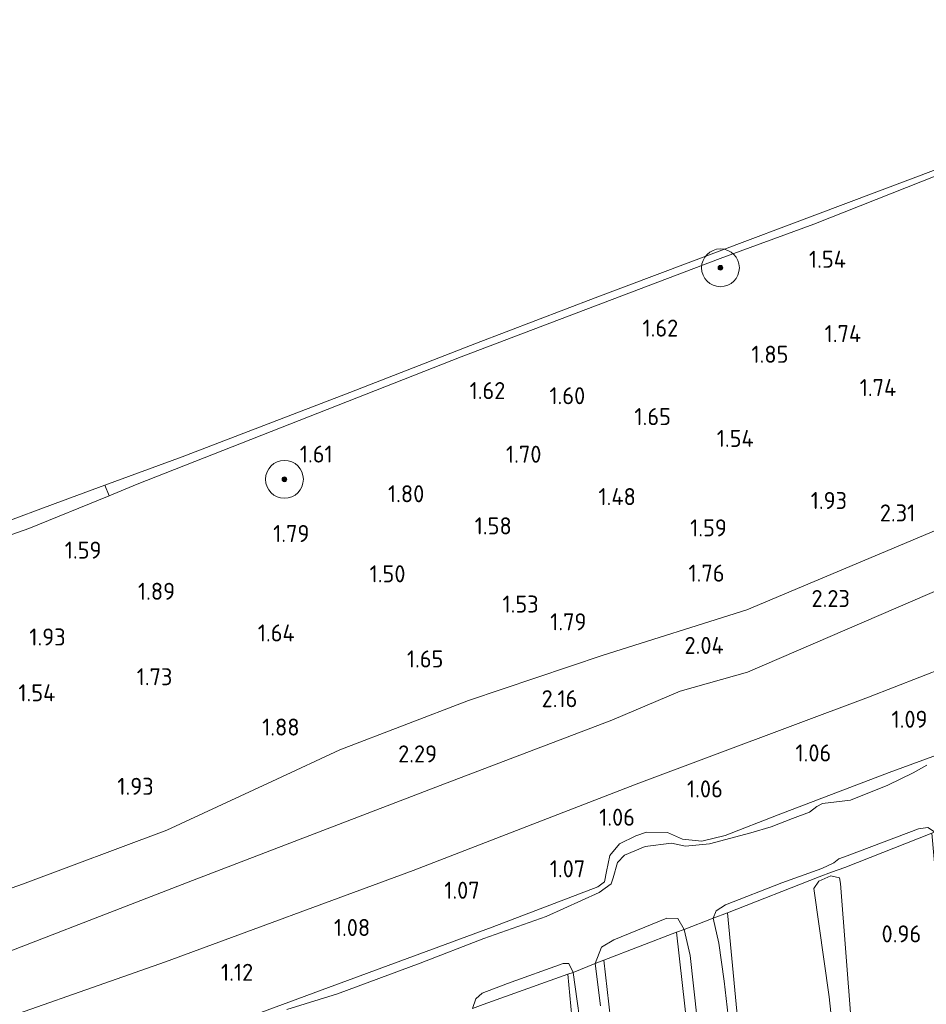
# Model space of a CAD drawing. Extents: x 126429 to 133038, y 413091 to 414846.
# Tile 283 of 304: x 132293 to 132389, y 413687 to 413791. Entities that reach past the tile are written whole.
import ezdxf
from ezdxf.enums import TextEntityAlignment as Align

# ---------------------------------------------------------------- set-up
doc = ezdxf.new("R2010")
doc.units = 0
for name, color, linetype, lineweight in [('B-ME-GR-BOOM-S', 90, 'Continuous', 25), ('B-ME-GR-GRAS-GV', 60, 'Continuous', 13), ('B-ME-GR-MOERAS-GV', 120, 'Continuous', 13), ('B-ME-GW-OPHOGING_KRUIN-G', 90, 'Continuous', 18), ('B-ME-GW-TALUD_KRUIN-G', 90, 'Continuous', 18), ('B-ME-GW-TALUD_TEEN-G', 90, 'Continuous', 18), ('B-ME-IE-TERREINAFSCHEIDING_KUNSTMATIG_HEKWERK-G', 20, 'IE-TERREINAFSCHEIDING-KUNSTMATIG', 18), ('B-ME-OB-BEKLEDING_STEEN-GV', 30, 'Continuous', 18), ('B-ME-OB-BEKLEDING_STORTSTEEN-GV', 30, 'Continuous', 18), ('B-ME-OB-OEVERVOORZIENING-G', 7, 'Continuous', 18), ('B-ME-OG-HOOGTEPUNT-S', 7, 'Continuous', 25), ('B-ME-OG-WATER_RIVIER-GV', 130, 'Continuous', 18), ('B-ME-OG-WATER_SLOOT-G', 120, 'Continuous', 18), ('B-ME-OG-WATER_SLOOT-GV', 120, 'Continuous', 18)]:
    doc.layers.add(name, color=color, linetype=linetype, lineweight=lineweight)
doc.styles.add('NLCS-ISO-ANNOTATIVE-T18', font='NLCS-ISO.ttf', dxfattribs={"height": 1.8})
doc.linetypes.add('IE-TERREINAFSCHEIDING-KUNSTMATIG', pattern='A,4,[82,NLCS.SHX,S=0.75,R=90,X=0,Y=0],4,-2', length=10)

# ---------------------------------------------------------------- blocks, each defined once
blk = doc.blocks.new('SAL-HOOGTELABEL-SO')
at = {"color": 0, "linetype": 'ByBlock', "lineweight": -2, "style": 'NLCS-ISO-ANNOTATIVE-T18'}
blk.add_attdef('HOOGTE', text='', height=1.8, dxfattribs=at).set_placement((2.79, 0), align=Align.RIGHT)
blk = doc.blocks.new('SGR-BOOM_01-SO')
at = {"linetype": 'ByBlock', "lineweight": 18}
h = blk.add_hatch(color=0, dxfattribs=at)
h.dxf.hatch_style = 1
edge = h.paths.add_edge_path()
edge.add_arc((0, 0), 0.25, 0, 360)
at = {"color": 0, "linetype": 'ByBlock', "lineweight": 18}
for radius in [2, 0.25]:
    blk.add_circle((0, 0), radius, dxfattribs=at)

msp = doc.modelspace()

# ---------------------------------------------------------------- linework, layer by layer
at = {"layer": 'B-ME-GR-GRAS-GV'}
for points in [[(132276.439, 413730.688, 1.182), (132293.955, 413736.874, 1.232), (132302.453, 413740.336, 1.167), (132305.428, 413741.548, 1.145), (132339.663, 413755.005, 0.945), (132367.07, 413765.396, 0.895), (132376.976, 413769.058, 1.045), (132394.862, 413776.125, 0.97), (132409.349, 413781.571, 0.97), (132419.255, 413786.691, 0.895), (132420.18, 413779.99, 1.541), (132420.763, 413775.581, 1.618), (132420.165, 413759.746, 1.61), (132419.855, 413751.523, 2.158), (132419.731, 413748.258, 2.197), (132419.466, 413743.588, 2.273), (132394.358, 413732.216, 2.231), (132369.964, 413721.682, 2.072), (132362.828, 413719.694, 1.943), (132355.609, 413716.606, 1.922), (132337.913, 413709.873, 2.113), (132310.804, 413699.502, 2.174), (132285.29, 413689.623, 2.162)], [(132285.29, 413689.623, 2.162), (132310.804, 413699.502, 2.174), (132337.913, 413709.873, 2.113), (132355.609, 413716.606, 1.922), (132362.828, 413719.694, 1.943), (132369.964, 413721.682, 2.072), (132394.358, 413732.216, 2.231), (132419.466, 413743.588, 2.273), (132419.171, 413733.41, 1.164), (132401.742, 413726.449, 1.214), (132382.725, 413719.04, 1.3), (132358.182, 413709.838, 1.053), (132334.593, 413700.735, 1.095), (132308.426, 413691.075, 1.257), (132285.727, 413683.116, 1.249)], [(132285.727, 413683.116, 1.249), (132308.426, 413691.075, 1.257), (132334.593, 413700.735, 1.095), (132358.182, 413709.838, 1.053), (132382.725, 413719.04, 1.3), (132401.742, 413726.449, 1.214)], [(132395.306, 413714.876, 0.928), (132384.92, 413711.072, 0.949), (132373.191, 413706.587, 0.92), (132367.581, 413704.416, 0.9), (132365.117, 413703.806, 0.88), (132363.077, 413704.045, 0.945), (132361.478, 413704.724, 0.989), (132359.264, 413704.755, 0.993), (132358.146, 413704.386, 0.965), (132356.433, 413703.543, 0.973), (132355.394, 413702.312, 0.945), (132355.032, 413700.614, 0.945), (132354.847, 413699.507, 0.928), (132354.131, 413698.987, 0.908), (132342.962, 413694.742, 0.892), (132325.635, 413688.342, 0.872), (132302.283, 413679.719, 0.884)], [(132302.283, 413679.719, 0.884), (132325.635, 413688.342, 0.872), (132342.962, 413694.742, 0.892), (132354.131, 413698.987, 0.908), (132354.847, 413699.507, 0.928), (132355.032, 413700.614, 0.945), (132355.394, 413702.312, 0.945), (132356.433, 413703.543, 0.973), (132358.146, 413704.386, 0.965), (132359.264, 413704.755, 0.993), (132361.478, 413704.724, 0.989), (132363.077, 413704.045, 0.945), (132365.117, 413703.806, 0.88), (132367.581, 413704.416, 0.9), (132373.191, 413706.587, 0.92), (132384.92, 413711.072, 0.949), (132395.306, 413714.876, 0.928)], [(132388.892, 413711.845, 0.563), (132387.474, 413711.032, 0.563), (132384.771, 413709.724, 0.563), (132380.833, 413708.168, 0.563), (132377.887, 413707.787, 0.563), (132377.266, 413707.493, 0.563), (132376.49, 413706.872, 0.563), (132374.689, 413706.216, 0.563), (132372.462, 413705.33, 0.563), (132370.308, 413704.704, 0.563), (132365.923, 413703.556, 0.563), (132363.402, 413703.291, 0.563), (132361.905, 413703.596, 0.563), (132359.132, 413703.268, 0.563), (132356.934, 413702.337, 0.563), (132356.201, 413701.567, 0.563), (132355.733, 413699.938, 0.563), (132355.549, 413699.316, 0.563), (132354.266, 413698.398, 0.563), (132348.656, 413695.854, 0.563), (132342.061, 413693.546, 0.563), (132335.357, 413690.934, 0.563), (132326.613, 413687.693, 0.563), (132321.238, 413686.02, 0.563)], [(132370.047, 413672.836, 0.803), (132367.839, 413696.243, 0.77), (132377.541, 413700.053, 0.794), (132378.816, 413700.538, 0.604), (132380.256, 413701.027, 0.908), (132389.437, 413704.674, 0.803), (132391.057, 413686.503, 0.843)], [(132380.919, 413684.745, 0.846), (132379.787, 413699.352, 0.846), (132379.672, 413699.957, 0.846), (132378.75, 413700.142, 0.846), (132377.491, 413699.576, 0.846), (132376.958, 413698.801, 0.846), (132378.584, 413687.383, 0.821), (132379.9, 413675.157, 0.821)], [(132368.236, 413682.601, 0.563), (132367.497, 413689.016, 0.563), (132366.926, 413693.042, 0.563), (132366.337, 413695.698, 0.563), (132367.839, 413696.243, 0.77), (132370.047, 413672.836, 0.803)], [(132355.639, 413683.477, 0.901), (132354.761, 413691.245, 0.863), (132362.445, 413694.203, 0.766), (132364.574, 413675.412, 0.815)], [(132364.574, 413675.412, 0.815), (132362.445, 413694.203, 0.766), (132363.271, 413694.476, 0.563), (132363.903, 413691.734, 0.563), (132365.383, 413678.29, 0.563)], [(132354.414, 413686.419, 0.563), (132353.838, 413690.906, 0.563), (132354.761, 413691.245, 0.863), (132355.639, 413683.477, 0.901)], [(132351.475, 413684.124, 0.964), (132350.946, 413689.759, 0.851), (132351.506, 413689.942, 0.563), (132352.615, 413682.132, 0.563)], [(132342.008, 413686.56, 0.831), (132350.946, 413689.759, 0.851), (132351.475, 413684.124, 0.964)]]:
    msp.add_polyline3d(points, dxfattribs=at)
for points in [[(132367.839, 413696.243, 0.77), (132366.337, 413695.698, 0.563), (132366.647, 413696.466, 0.563), (132367.626, 413697.074, 0.563), (132373.565, 413699.4, 0.563), (132377.804, 413700.915, 0.563), (132379.09, 413701.528, 0.563), (132379.621, 413701.951, 0.563), (132380.503, 413702.287, 0.563), (132388.034, 413705.12, 0.563), (132389.005, 413705.27, 0.563), (132389.713, 413704.792, 0.563), (132389.437, 413704.674, 0.803), (132380.256, 413701.027, 0.908), (132378.816, 413700.538, 0.604), (132377.541, 413700.053, 0.794)], [(132354.761, 413691.245, 0.863), (132353.838, 413690.906, 0.563), (132354.518, 413692.612, 0.563), (132355.83, 413693.407, 0.563), (132361.404, 413695.671, 0.563), (132362.598, 413695.649, 0.563), (132363.271, 413694.476, 0.563), (132362.445, 413694.203, 0.766)], [(132342.008, 413686.56, 0.831), (132340.864, 413686.128, 0.563), (132341.226, 413687.143, 0.563), (132341.886, 413687.768, 0.563), (132344.567, 413688.766, 0.563), (132350.456, 413690.902, 0.563), (132351.048, 413690.902, 0.563), (132351.506, 413689.942, 0.563), (132350.946, 413689.759, 0.851)]]:
    msp.add_polyline3d(points, close=True, dxfattribs=at)
at = {"layer": 'B-ME-GR-MOERAS-GV'}
msp.add_polyline3d([(132379.9, 413675.157, 0.821), (132378.584, 413687.383, 0.821), (132376.958, 413698.801, 0.846), (132377.491, 413699.576, 0.846), (132378.75, 413700.142, 0.846), (132379.672, 413699.957, 0.846), (132379.787, 413699.352, 0.846), (132380.919, 413684.745, 0.846)], dxfattribs=at)
at = {"layer": 'B-ME-GW-OPHOGING_KRUIN-G'}
msp.add_polyline3d([(132166.422, 413641.877, 2.513), (132163.49, 413651.218, 2.513), (132163.991, 413653.371, 2.451), (132166.801, 413655.406, 2.388), (132172.297, 413657.392, 2.142), (132176.157, 413658.752, 2.184), (132189.494, 413663.295, 2.297), (132200.668, 413666.814, 2.222), (132219.613, 413673.788, 2.222), (132239.622, 413681.069, 2.197), (132253.832, 413685.435, 2.222), (132273.042, 413692.089, 2.297), (132293.297, 413699.272, 2.234), (132308.552, 413704.999, 2.272), (132320.193, 413710.384, 2.259), (132326.863, 413713.481, 2.272), (132340.446, 413718.693, 2.272), (132354.705, 413723.494, 2.084), (132369.874, 413728.278, 2.172), (132391.221, 413737.251, 2.422), (132411.402, 413745.3, 2.334), (132419.731, 413748.258, 2.197)], dxfattribs=at)
at = {"layer": 'B-ME-GW-TALUD_KRUIN-G'}
for points in [[(132161.494, 413691.844, 1.057), (132175.871, 413696.57, 0.957), (132192.601, 413702.214, 1.095), (132209.727, 413707.735, 1.107), (132225.75, 413713.325, 1.22), (132242.886, 413719.302, 1.157), (132256.281, 413723.901, 1.145), (132276.439, 413730.688, 1.182), (132293.955, 413736.874, 1.232), (132302.453, 413740.336, 1.167), (132305.428, 413741.548, 1.145), (132339.663, 413755.005, 0.945), (132367.07, 413765.396, 0.895), (132376.976, 413769.058, 1.045), (132394.862, 413776.125, 0.97), (132409.349, 413781.571, 0.97), (132419.255, 413786.691, 0.895), (132421.202, 413787.22, 1.026)], [(132419.466, 413743.588, 2.273), (132394.358, 413732.216, 2.231), (132369.964, 413721.682, 2.072), (132362.828, 413719.694, 1.943), (132355.609, 413716.606, 1.922), (132337.913, 413709.873, 2.113), (132310.804, 413699.502, 2.174), (132285.29, 413689.623, 2.162)]]:
    msp.add_polyline3d(points, dxfattribs=at)
at = {"layer": 'B-ME-GW-TALUD_TEEN-G'}
msp.add_polyline3d([(132419.171, 413733.41, 1.164), (132401.742, 413726.449, 1.214), (132382.725, 413719.04, 1.3), (132358.182, 413709.838, 1.053), (132334.593, 413700.735, 1.095), (132308.426, 413691.075, 1.257), (132285.727, 413683.116, 1.249)], dxfattribs=at)
at = {"layer": 'B-ME-IE-TERREINAFSCHEIDING_KUNSTMATIG_HEKWERK-G'}
for points in [[(132367.839, 413696.243, 0.77), (132366.337, 413695.698, 0.563), (132363.271, 413694.476, 0.563), (132362.445, 413694.203, 0.766)], [(132354.761, 413691.245, 0.863), (132353.838, 413690.906, 0.563), (132351.506, 413689.942, 0.563), (132350.946, 413689.759, 0.851)]]:
    msp.add_polyline3d(points, dxfattribs=at)
at = {"layer": 'B-ME-OB-BEKLEDING_STEEN-GV'}
msp.add_polyline3d([(132175.871, 413696.57, 0.957), (132161.494, 413691.844, 1.057), (132161.078, 413693.123, 0.9), (132166.577, 413694.714, 0.9), (132181.296, 413699.49, 0.9), (132200.063, 413705.648, 0.9), (132217.784, 413711.281, 0.9), (132233.398, 413716.903, 0.9), (132245.705, 413721.177, 0.9), (132257.996, 413725.434, 0.9), (132274.334, 413731.256, 0.9), (132285.381, 413735.286, 0.9), (132296.749, 413739.526, 0.9), (132302.012, 413741.452, 0.9), (132302.453, 413740.336, 1.167), (132293.955, 413736.874, 1.232), (132276.439, 413730.688, 1.182), (132256.281, 413723.901, 1.145), (132242.886, 413719.302, 1.157), (132225.75, 413713.325, 1.22), (132209.727, 413707.735, 1.107), (132192.601, 413702.214, 1.095)], close=True, dxfattribs=at)
at = {"layer": 'B-ME-OB-BEKLEDING_STORTSTEEN-GV'}
msp.add_polyline3d([(132305.428, 413741.548, 1.145), (132302.453, 413740.336, 1.167), (132302.012, 413741.452, 0.9), (132310.191, 413744.445, 0.9), (132327.901, 413751.231, 0.9), (132341.314, 413756.446, 0.9), (132353.854, 413761.244, 0.9), (132390.164, 413774.911, 0.9), (132409.258, 413782.496, 1), (132412.676, 413784.073, 1), (132415.155, 413785.509, 1), (132419.178, 413787.363, 1), (132419.255, 413786.691, 0.895), (132409.349, 413781.571, 0.97), (132394.862, 413776.125, 0.97), (132376.976, 413769.058, 1.045), (132367.07, 413765.396, 0.895), (132339.663, 413755.005, 0.945)], close=True, dxfattribs=at)
at = {"layer": 'B-ME-OB-OEVERVOORZIENING-G'}
msp.add_polyline3d([(132421.219, 413788.168, 1), (132419.178, 413787.363, 1), (132415.155, 413785.509, 1), (132412.676, 413784.073, 1), (132409.258, 413782.496, 1), (132390.164, 413774.911, 0.9), (132353.854, 413761.244, 0.9), (132341.314, 413756.446, 0.9), (132327.901, 413751.231, 0.9), (132310.191, 413744.445, 0.9), (132302.012, 413741.452, 0.9), (132296.749, 413739.526, 0.9), (132285.381, 413735.286, 0.9), (132274.334, 413731.256, 0.9), (132257.996, 413725.434, 0.9), (132245.705, 413721.177, 0.9), (132233.398, 413716.903, 0.9), (132217.784, 413711.281, 0.9), (132200.063, 413705.648, 0.9), (132181.296, 413699.49, 0.9), (132166.577, 413694.714, 0.9), (132161.078, 413693.123, 0.9), (132141.164, 413686.591, 0.9)], dxfattribs=at)
at = {"layer": 'B-ME-OG-WATER_RIVIER-GV'}
msp.add_polyline3d([(132426.578, 413929.662, 1), (132421.219, 413788.168, 1), (132419.178, 413787.363, 1), (132415.155, 413785.509, 1), (132412.676, 413784.073, 1), (132409.258, 413782.496, 1), (132390.164, 413774.911, 0.9), (132353.854, 413761.244, 0.9), (132341.314, 413756.446, 0.9), (132327.901, 413751.231, 0.9), (132310.191, 413744.445, 0.9), (132302.012, 413741.452, 0.9), (132296.749, 413739.526, 0.9), (132285.381, 413735.286, 0.9), (132274.334, 413731.256, 0.9), (132257.996, 413725.434, 0.9), (132245.705, 413721.177, 0.9), (132233.398, 413716.903, 0.9), (132217.784, 413711.281, 0.9), (132200.063, 413705.648, 0.9), (132181.296, 413699.49, 0.9), (132166.577, 413694.714, 0.9), (132161.078, 413693.123, 0.9), (132141.164, 413686.591, 0.9)], dxfattribs=at)
at = {"layer": 'B-ME-OG-WATER_SLOOT-G'}
for points in [[(132302.283, 413679.719, 0.884), (132325.635, 413688.342, 0.872), (132342.962, 413694.742, 0.892), (132354.131, 413698.987, 0.908), (132354.847, 413699.507, 0.928), (132355.032, 413700.614, 0.945), (132355.394, 413702.312, 0.945), (132356.433, 413703.543, 0.973), (132358.146, 413704.386, 0.965), (132359.264, 413704.755, 0.993), (132361.478, 413704.724, 0.989), (132363.077, 413704.045, 0.945), (132365.117, 413703.806, 0.88), (132367.581, 413704.416, 0.9), (132373.191, 413706.587, 0.92), (132384.92, 413711.072, 0.949), (132395.306, 413714.876, 0.928)], [(132389.437, 413704.674, 0.803), (132380.256, 413701.027, 0.908), (132378.816, 413700.538, 0.604), (132377.541, 413700.053, 0.794), (132367.839, 413696.243, 0.77)], [(132367.839, 413696.243, 0.77), (132370.047, 413672.836, 0.803), (132373.923, 413639.74, 0.807), (132377.65, 413601.279, 0.79), (132379.619, 413581.325, 0.807), (132381.588, 413561.372, 0.823), (132383.22, 413541.382, 0.792), (132384.852, 413521.393, 0.761), (132386.671, 413508.939, 0.737), (132387.553, 413505.471, 0.799)], [(132362.445, 413694.203, 0.766), (132354.761, 413691.245, 0.863)], [(132381.275, 413502.026, 0.733), (132380.406, 413509.755, 0.819), (132378.353, 413530.095, 0.827), (132376.642, 413550.973, 0.813), (132374.931, 413571.85, 0.799), (132371.875, 413600.003, 0.765), (132369.708, 413620.495, 0.796), (132367.54, 413640.986, 0.827), (132364.574, 413675.412, 0.815), (132362.445, 413694.203, 0.766)], [(132355.639, 413683.477, 0.901), (132354.761, 413691.245, 0.863)], [(132350.946, 413689.759, 0.851), (132342.008, 413686.56, 0.831)], [(132350.946, 413689.759, 0.851), (132351.475, 413684.124, 0.964)]]:
    msp.add_polyline3d(points, dxfattribs=at)
at = {"layer": 'B-ME-OG-WATER_SLOOT-GV'}
for points in [[(132321.238, 413686.02, 0.563), (132326.613, 413687.693, 0.563), (132335.357, 413690.934, 0.563), (132342.061, 413693.546, 0.563), (132348.656, 413695.854, 0.563), (132354.266, 413698.398, 0.563), (132355.549, 413699.316, 0.563), (132355.733, 413699.938, 0.563), (132356.201, 413701.567, 0.563), (132356.934, 413702.337, 0.563), (132359.132, 413703.268, 0.563), (132361.905, 413703.596, 0.563), (132363.402, 413703.291, 0.563), (132365.923, 413703.556, 0.563), (132370.308, 413704.704, 0.563), (132372.462, 413705.33, 0.563), (132374.689, 413706.216, 0.563), (132376.49, 413706.872, 0.563), (132377.266, 413707.493, 0.563), (132377.887, 413707.787, 0.563), (132380.833, 413708.168, 0.563), (132384.771, 413709.724, 0.563), (132387.474, 413711.032, 0.563), (132388.892, 413711.845, 0.563)], [(132389.005, 413705.27, 0.563), (132388.034, 413705.12, 0.563), (132380.503, 413702.287, 0.563), (132379.621, 413701.951, 0.563), (132379.09, 413701.528, 0.563), (132377.804, 413700.915, 0.563), (132373.565, 413699.4, 0.563), (132367.626, 413697.074, 0.563), (132366.647, 413696.466, 0.563), (132366.337, 413695.698, 0.563), (132363.271, 413694.476, 0.563), (132362.598, 413695.649, 0.563), (132361.404, 413695.671, 0.563), (132355.83, 413693.407, 0.563), (132354.518, 413692.612, 0.563), (132353.838, 413690.906, 0.563), (132351.506, 413689.942, 0.563), (132351.048, 413690.902, 0.563), (132350.456, 413690.902, 0.563), (132344.567, 413688.766, 0.563), (132341.886, 413687.768, 0.563), (132341.226, 413687.143, 0.563), (132340.864, 413686.128, 0.563)], [(132365.383, 413678.29, 0.563), (132363.903, 413691.734, 0.563), (132363.271, 413694.476, 0.563), (132366.337, 413695.698, 0.563), (132366.926, 413693.042, 0.563), (132367.497, 413689.016, 0.563), (132368.236, 413682.601, 0.563)], [(132352.615, 413682.132, 0.563), (132351.506, 413689.942, 0.563), (132353.838, 413690.906, 0.563), (132354.414, 413686.419, 0.563)]]:
    msp.add_polyline3d(points, dxfattribs=at)

# ---------------------------------------------------------------- block references
at = {"layer": 'B-ME-GR-BOOM-S'}
for p in [(132367.089, 413764.432, 1.22), (132320.996, 413742.07, 1.586)]:
    msp.add_blockref('SGR-BOOM_01-SO', p, dxfattribs=at)
at = {"layer": 'B-ME-OG-HOOGTEPUNT-S'}
for p, values in [((132377.567, 413764.432, 1.544), {'HOOGTE': '1.54'}), ((132359.835, 413757.157, 1.62), {'HOOGTE': '1.62'}), ((132379.174, 413756.572, 1.744), {'HOOGTE': '1.74'}), ((132371.487, 413754.389, 1.85), {'HOOGTE': '1.85'}), ((132341.558, 413750.552, 1.62), {'HOOGTE': '1.62'}), ((132382.882, 413750.869, 1.744), {'HOOGTE': '1.74'}), ((132350.001, 413750.011, 1.598), {'HOOGTE': '1.60'}), ((132359.063, 413747.8, 1.65), {'HOOGTE': '1.65'}), ((132367.814, 413745.496, 1.538), {'HOOGTE': '1.54'}), ((132323.302, 413743.844, 1.607), {'HOOGTE': '1.61'}), ((132345.374, 413743.822, 1.7), {'HOOGTE': '1.70'}), ((132332.99, 413739.646, 1.8), {'HOOGTE': '1.80'}), ((132355.354, 413739.341, 1.476), {'HOOGTE': '1.48'}), ((132377.681, 413738.934, 1.926), {'HOOGTE': '1.93'}), ((132384.894, 413737.619, 2.313), {'HOOGTE': '2.31'}), ((132342.23, 413736.25, 1.576), {'HOOGTE': '1.58'}), ((132364.976, 413736.039, 1.594), {'HOOGTE': '1.59'}), ((132320.844, 413735.441, 1.788), {'HOOGTE': '1.79'}), ((132298.862, 413733.688, 1.591), {'HOOGTE': '1.59'}), ((132330.999, 413731.184, 1.5), {'HOOGTE': '1.50'}), ((132364.733, 413731.251, 1.763), {'HOOGTE': '1.76'}), ((132306.643, 413729.334, 1.888), {'HOOGTE': '1.89'}), ((132377.985, 413728.57, 2.232), {'HOOGTE': '2.23'}), ((132345.079, 413727.984, 1.532), {'HOOGTE': '1.53'}), ((132350.131, 413726.109, 1.788), {'HOOGTE': '1.79'}), ((132295.076, 413724.503, 1.926), {'HOOGTE': '1.93'}), ((132319.288, 413724.933, 1.638), {'HOOGTE': '1.64'}), ((132364.644, 413723.615, 2.044), {'HOOGTE': '2.04'}), ((132335.009, 413722.184, 1.65), {'HOOGTE': '1.65'}), ((132306.359, 413720.301, 1.726), {'HOOGTE': '1.73'}), ((132293.983, 413718.606, 1.538), {'HOOGTE': '1.54'}), ((132349.174, 413717.983, 2.157), {'HOOGTE': '2.16'}), ((132386.188, 413715.808, 1.094), {'HOOGTE': '1.09'}), ((132319.805, 413714.983, 1.876), {'HOOGTE': '1.88'}), ((132334.337, 413712.145, 2.294), {'HOOGTE': '2.29'}), ((132376.014, 413712.251, 1.056), {'HOOGTE': '1.06'}), ((132304.382, 413708.719, 1.926), {'HOOGTE': '1.93'}), ((132364.55, 413708.445, 1.056), {'HOOGTE': '1.06'}), ((132355.264, 413705.453, 1.056), {'HOOGTE': '1.06'}), ((132350, 413700.003, 1.074), {'HOOGTE': '1.07'}), ((132338.844, 413697.732, 1.069), {'HOOGTE': '1.07'}), ((132327.273, 413693.794, 1.08), {'HOOGTE': '1.08'}), ((132385.523, 413693.122, 0.955), {'HOOGTE': '0.96'}), ((132314.899, 413689.059, 1.117), {'HOOGTE': '1.12'})]:
    msp.add_blockref('SAL-HOOGTELABEL-SO', p, dxfattribs=at).add_auto_attribs(values)

doc.saveas('drawing.dxf')
